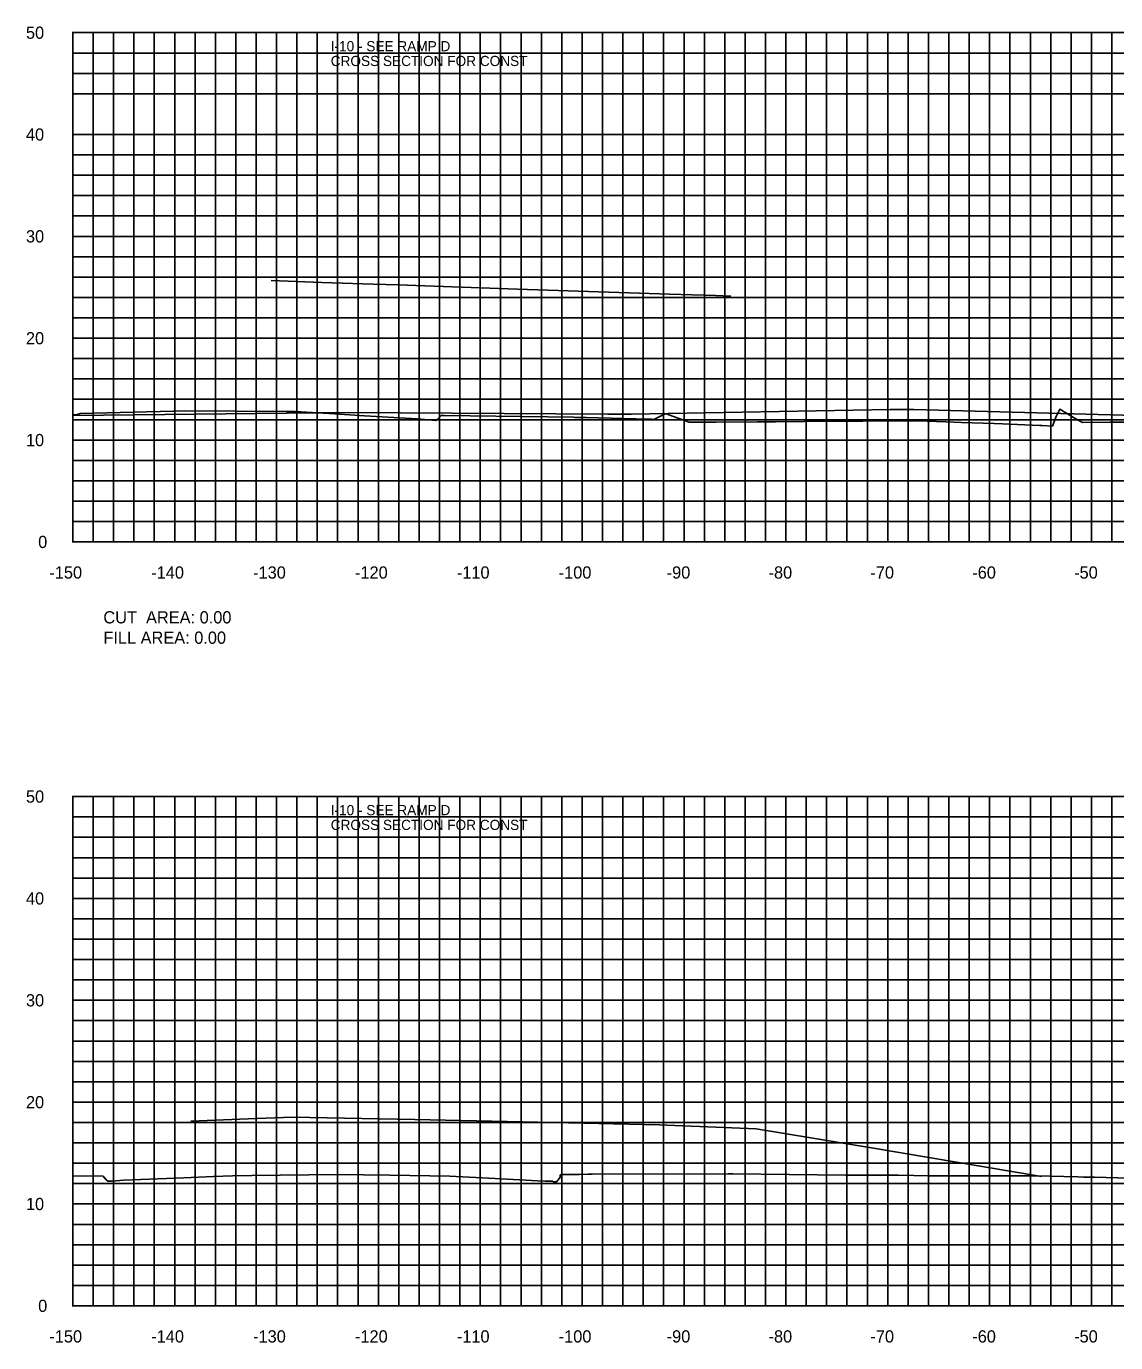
# Model space of a CAD drawing. Extents: x 1800880 to 1818864, y 245271 to 250560.
# Drawn here: x 1809276.4 to 1809383.4, y 250095.8 to 250225 of the extents above; entities that cross this region are included whole.
import ezdxf

# ---------------------------------------------------------------- set-up
doc = ezdxf.new("R2010")
doc.units = 0
for name, color, linetype in [('33', 7, 'Continuous'), ('CL-CNST', 7, 'Continuous'), ('DESIGN - DRAINAGE - Bridges', 7, 'Continuous'), ('DRAINAGETXT', 7, 'Continuous'), ('EPTEXT', 7, 'Continuous'), ('Level 46', 7, 'Continuous'), ('Level 62', 7, 'Continuous')]:
    doc.layers.add(name, color=color, linetype=linetype)

msp = doc.modelspace()

# ---------------------------------------------------------------- linework, layer by layer
at = {"layer": 'CL-CNST'}
for points in [[(1809281, 250186.91), (1809281.03, 250186.91), (1809281.43, 250186.95), (1809281.72, 250187.03), (1809290.89, 250187.26), (1809292.01, 250187.3), (1809301.95, 250187.24), (1809302.83, 250187.25), (1809306.7, 250187), (1809309.64, 250186.81), (1809314.81, 250186.5), (1809316.62, 250186.34), (1809316.65, 250186.33), (1809317.15, 250186.83), (1809317.16, 250186.84), (1809317.17, 250186.85), (1809317.44, 250186.85), (1809330.14, 250186.67), (1809330.3, 250186.66), (1809331.4, 250186.65), (1809337.52, 250186.48), (1809337.61, 250186.48), (1809337.83, 250186.47), (1809338.04, 250186.45), (1809339.14, 250187), (1809339.28, 250187), (1809339.5, 250186.92), (1809341.5, 250186.18), (1809343.62, 250186.19), (1809344.17, 250186.19), (1809348.22, 250186.22), (1809348.95, 250186.22), (1809349.97, 250186.23), (1809352.83, 250186.24), (1809355.76, 250186.27), (1809357.23, 250186.27), (1809357.44, 250186.28), (1809358.55, 250186.29), (1809361.94, 250186.31), (1809362.05, 250186.31), (1809362.37, 250186.31), (1809363.96, 250186.32), (1809366.72, 250186.23), (1809368.25, 250186.17), (1809371.44, 250186.05), (1809372.27, 250186.02), (1809375.92, 250185.87), (1809376.15, 250185.86), (1809377.17, 250185.81), (1809377.49, 250186.69), (1809377.89, 250187.45), (1809379.23, 250186.64), (1809380.11, 250186.17), (1809382.81, 250186.18), (1809384.54, 250186.19)], [(1809281, 250112.2), (1809283.97, 250112.17), (1809284.27, 250111.81), (1809284.43, 250111.66), (1809284.85, 250111.68), (1809285.97, 250111.78), (1809291.91, 250112.01), (1809294.8, 250112.13), (1809296.67, 250112.21), (1809298.59, 250112.23), (1809306.96, 250112.32), (1809312.12, 250112.26), (1809318.01, 250112.15), (1809322.47, 250111.93), (1809326.63, 250111.71), (1809327.37, 250111.68), (1809327.48, 250111.67), (1809327.5, 250111.67), (1809327.74, 250111.67), (1809328, 250111.67), (1809328.02, 250111.67), (1809328.1, 250111.67), (1809328.2, 250111.59), (1809328.33, 250111.62), (1809328.49, 250111.62), (1809328.68, 250111.82), (1809328.85, 250112.08), (1809328.85, 250112.28), (1809329.03, 250112.32), (1809329.04, 250112.32), (1809329.33, 250112.33), (1809330.19, 250112.33), (1809330.65, 250112.33), (1809330.68, 250112.33), (1809330.69, 250112.33), (1809330.69, 250112.33), (1809330.71, 250112.33), (1809331.56, 250112.36), (1809331.97, 250112.36), (1809332, 250112.36), (1809345.32, 250112.38), (1809345.56, 250112.38), (1809345.8, 250112.38), (1809356.87, 250112.27), (1809361.5, 250112.25), (1809361.63, 250112.25), (1809362.01, 250112.25), (1809365.11, 250112.18), (1809375.03, 250112.18), (1809375.09, 250112.18), (1809375.54, 250112.18), (1809379.65, 250112.09), (1809380.22, 250112.08), (1809381.31, 250112.05), (1809387.07, 250111.89)]]:
    msp.add_lwpolyline(points, dxfattribs=at)
at = {"layer": 'DESIGN - DRAINAGE - Bridges'}
for p, q in [((1809280.94, 250224.43), (1809281, 250224.43)), ((1809281, 250174.43), (1809281, 250224.43)), ((1809280.94, 250214.43), (1809281, 250214.43)), ((1809280.94, 250204.43), (1809281, 250204.43)), ((1809280.94, 250194.43), (1809281, 250194.43)), ((1809280.94, 250184.43), (1809281, 250184.43)), ((1809280.94, 250174.43), (1809281, 250174.43)), ((1809281, 250174.43), (1809581, 250174.43)), ((1809281, 250174.37), (1809281, 250174.43)), ((1809291, 250174.37), (1809291, 250174.43)), ((1809301, 250174.37), (1809301, 250174.43)), ((1809311, 250174.37), (1809311, 250174.43)), ((1809321, 250174.37), (1809321, 250174.43)), ((1809331, 250174.37), (1809331, 250174.43)), ((1809341, 250174.37), (1809341, 250174.43)), ((1809351, 250174.37), (1809351, 250174.43)), ((1809361, 250174.37), (1809361, 250174.43)), ((1809371, 250174.37), (1809371, 250174.43)), ((1809381, 250174.37), (1809381, 250174.43)), ((1809280.94, 250149.43), (1809281, 250149.43)), ((1809281, 250099.43), (1809281, 250149.43)), ((1809280.94, 250139.43), (1809281, 250139.43)), ((1809280.94, 250129.43), (1809281, 250129.43)), ((1809280.94, 250119.43), (1809281, 250119.43)), ((1809280.94, 250109.43), (1809281, 250109.43)), ((1809280.94, 250099.43), (1809281, 250099.43)), ((1809281, 250099.43), (1809581, 250099.43)), ((1809281, 250099.37), (1809281, 250099.43)), ((1809291, 250099.37), (1809291, 250099.43)), ((1809301, 250099.37), (1809301, 250099.43)), ((1809311, 250099.37), (1809311, 250099.43)), ((1809321, 250099.37), (1809321, 250099.43)), ((1809331, 250099.37), (1809331, 250099.43)), ((1809341, 250099.37), (1809341, 250099.43)), ((1809351, 250099.37), (1809351, 250099.43)), ((1809361, 250099.37), (1809361, 250099.43)), ((1809371, 250099.37), (1809371, 250099.43)), ((1809381, 250099.37), (1809381, 250099.43))]:
    msp.add_line(p, q, dxfattribs=at)
at = {"layer": 'Level 46'}
for p, q in [((1809281, 250224.43), (1809581, 250224.43)), ((1809281, 250174.43), (1809281, 250224.43)), ((1809283, 250174.43), (1809283, 250224.43)), ((1809285, 250174.43), (1809285, 250224.43)), ((1809287, 250174.43), (1809287, 250224.43)), ((1809289, 250174.43), (1809289, 250224.43)), ((1809291, 250174.43), (1809291, 250224.43)), ((1809293, 250174.43), (1809293, 250224.43)), ((1809295, 250174.43), (1809295, 250224.43)), ((1809297, 250174.43), (1809297, 250224.43)), ((1809299, 250174.43), (1809299, 250224.43)), ((1809301, 250174.43), (1809301, 250224.43)), ((1809303, 250174.43), (1809303, 250224.43)), ((1809305, 250174.43), (1809305, 250224.43)), ((1809307, 250174.43), (1809307, 250224.43)), ((1809309, 250174.43), (1809309, 250224.43)), ((1809311, 250174.43), (1809311, 250224.43)), ((1809313, 250174.43), (1809313, 250224.43)), ((1809315, 250174.43), (1809315, 250224.43)), ((1809317, 250174.43), (1809317, 250224.43)), ((1809319, 250174.43), (1809319, 250224.43)), ((1809321, 250174.43), (1809321, 250224.43)), ((1809323, 250174.43), (1809323, 250224.43)), ((1809325, 250174.43), (1809325, 250224.43)), ((1809327, 250174.43), (1809327, 250224.43)), ((1809329, 250174.43), (1809329, 250224.43)), ((1809331, 250174.43), (1809331, 250224.43)), ((1809333, 250174.43), (1809333, 250224.43)), ((1809335, 250174.43), (1809335, 250224.43)), ((1809337, 250174.43), (1809337, 250224.43)), ((1809339, 250174.43), (1809339, 250224.43)), ((1809341, 250174.43), (1809341, 250224.43)), ((1809343, 250174.43), (1809343, 250224.43)), ((1809345, 250174.43), (1809345, 250224.43)), ((1809347, 250174.43), (1809347, 250224.43)), ((1809349, 250174.43), (1809349, 250224.43)), ((1809351, 250174.43), (1809351, 250224.43)), ((1809353, 250174.43), (1809353, 250224.43)), ((1809355, 250174.43), (1809355, 250224.43)), ((1809357, 250174.43), (1809357, 250224.43)), ((1809359, 250174.43), (1809359, 250224.43)), ((1809361, 250174.43), (1809361, 250224.43)), ((1809363, 250174.43), (1809363, 250224.43)), ((1809365, 250174.43), (1809365, 250224.43)), ((1809367, 250174.43), (1809367, 250224.43)), ((1809369, 250174.43), (1809369, 250224.43)), ((1809371, 250174.43), (1809371, 250224.43)), ((1809373, 250174.43), (1809373, 250224.43)), ((1809375, 250174.43), (1809375, 250224.43)), ((1809377, 250174.43), (1809377, 250224.43)), ((1809379, 250174.43), (1809379, 250224.43)), ((1809381, 250174.43), (1809381, 250224.43)), ((1809383, 250174.43), (1809383, 250224.43)), ((1809281, 250222.43), (1809581, 250222.43)), ((1809281, 250220.43), (1809581, 250220.43)), ((1809281, 250218.43), (1809581, 250218.43)), ((1809281, 250214.43), (1809581, 250214.43)), ((1809281, 250212.43), (1809581, 250212.43)), ((1809281, 250210.43), (1809581, 250210.43)), ((1809281, 250208.43), (1809581, 250208.43)), ((1809281, 250206.43), (1809581, 250206.43)), ((1809281, 250204.43), (1809581, 250204.43)), ((1809281, 250202.43), (1809581, 250202.43)), ((1809281, 250200.43), (1809581, 250200.43)), ((1809281, 250198.43), (1809581, 250198.43)), ((1809281, 250196.43), (1809581, 250196.43)), ((1809281, 250194.43), (1809581, 250194.43)), ((1809281, 250192.43), (1809581, 250192.43)), ((1809281, 250190.43), (1809581, 250190.43)), ((1809281, 250188.43), (1809581, 250188.43)), ((1809281, 250186.43), (1809581, 250186.43)), ((1809281, 250184.43), (1809581, 250184.43)), ((1809281, 250182.43), (1809581, 250182.43)), ((1809281, 250180.43), (1809581, 250180.43)), ((1809281, 250178.43), (1809581, 250178.43)), ((1809281, 250176.43), (1809581, 250176.43)), ((1809281, 250174.43), (1809581, 250174.43)), ((1809281, 250149.43), (1809581, 250149.43)), ((1809281, 250099.43), (1809281, 250149.43)), ((1809283, 250099.43), (1809283, 250149.43)), ((1809285, 250099.43), (1809285, 250149.43)), ((1809287, 250099.43), (1809287, 250149.43)), ((1809289, 250099.43), (1809289, 250149.43)), ((1809291, 250099.43), (1809291, 250149.43)), ((1809293, 250099.43), (1809293, 250149.43)), ((1809295, 250099.43), (1809295, 250149.43)), ((1809297, 250099.43), (1809297, 250149.43)), ((1809299, 250099.43), (1809299, 250149.43)), ((1809301, 250099.43), (1809301, 250149.43)), ((1809303, 250099.43), (1809303, 250149.43)), ((1809305, 250099.43), (1809305, 250149.43)), ((1809307, 250099.43), (1809307, 250149.43)), ((1809309, 250099.43), (1809309, 250149.43)), ((1809311, 250099.43), (1809311, 250149.43)), ((1809313, 250099.43), (1809313, 250149.43)), ((1809315, 250099.43), (1809315, 250149.43)), ((1809317, 250099.43), (1809317, 250149.43)), ((1809319, 250099.43), (1809319, 250149.43)), ((1809321, 250099.43), (1809321, 250149.43)), ((1809323, 250099.43), (1809323, 250149.43)), ((1809325, 250099.43), (1809325, 250149.43)), ((1809327, 250099.43), (1809327, 250149.43)), ((1809329, 250099.43), (1809329, 250149.43)), ((1809331, 250099.43), (1809331, 250149.43)), ((1809333, 250099.43), (1809333, 250149.43)), ((1809335, 250099.43), (1809335, 250149.43)), ((1809337, 250099.43), (1809337, 250149.43)), ((1809339, 250099.43), (1809339, 250149.43)), ((1809341, 250099.43), (1809341, 250149.43)), ((1809343, 250099.43), (1809343, 250149.43)), ((1809345, 250099.43), (1809345, 250149.43)), ((1809347, 250099.43), (1809347, 250149.43)), ((1809349, 250099.43), (1809349, 250149.43)), ((1809351, 250099.43), (1809351, 250149.43)), ((1809353, 250099.43), (1809353, 250149.43)), ((1809355, 250099.43), (1809355, 250149.43)), ((1809357, 250099.43), (1809357, 250149.43)), ((1809359, 250099.43), (1809359, 250149.43)), ((1809361, 250099.43), (1809361, 250149.43)), ((1809363, 250099.43), (1809363, 250149.43)), ((1809365, 250099.43), (1809365, 250149.43)), ((1809367, 250099.43), (1809367, 250149.43)), ((1809369, 250099.43), (1809369, 250149.43)), ((1809371, 250099.43), (1809371, 250149.43)), ((1809373, 250099.43), (1809373, 250149.43)), ((1809375, 250099.43), (1809375, 250149.43)), ((1809377, 250099.43), (1809377, 250149.43)), ((1809379, 250099.43), (1809379, 250149.43)), ((1809381, 250099.43), (1809381, 250149.43)), ((1809383, 250099.43), (1809383, 250149.43)), ((1809281, 250147.43), (1809581, 250147.43)), ((1809281, 250145.43), (1809581, 250145.43)), ((1809281, 250143.43), (1809581, 250143.43)), ((1809281, 250141.43), (1809581, 250141.43)), ((1809281, 250139.43), (1809581, 250139.43)), ((1809281, 250137.43), (1809581, 250137.43)), ((1809281, 250135.43), (1809581, 250135.43)), ((1809281, 250133.43), (1809581, 250133.43)), ((1809281, 250131.43), (1809581, 250131.43)), ((1809281, 250129.43), (1809581, 250129.43)), ((1809281, 250127.43), (1809581, 250127.43)), ((1809281, 250125.43), (1809581, 250125.43)), ((1809281, 250123.43), (1809581, 250123.43)), ((1809281, 250121.43), (1809581, 250121.43)), ((1809281, 250119.43), (1809581, 250119.43)), ((1809281, 250117.43), (1809581, 250117.43)), ((1809281, 250115.43), (1809581, 250115.43)), ((1809281, 250113.43), (1809581, 250113.43)), ((1809281, 250111.43), (1809581, 250111.43)), ((1809281, 250109.43), (1809581, 250109.43)), ((1809281, 250107.43), (1809581, 250107.43)), ((1809281, 250105.43), (1809581, 250105.43)), ((1809281, 250103.43), (1809581, 250103.43)), ((1809281, 250101.43), (1809581, 250101.43)), ((1809281, 250099.43), (1809581, 250099.43))]:
    msp.add_line(p, q, dxfattribs=at)
at = {"layer": 'Level 62'}
for points in [[(1809300.46, 250200.08), (1809305.44, 250199.91), (1809310.5, 250199.74), (1809312.93, 250199.66), (1809315.57, 250199.57), (1809324.66, 250199.26), (1809339.59, 250198.76), (1809344.08, 250198.61), (1809345.59, 250198.56)], [(1809281, 250186.85), (1809308.05, 250187.14), (1809333.53, 250186.97), (1809335.81, 250186.98), (1809361.25, 250187.42), (1809363.56, 250187.43), (1809388.88, 250186.74), (1809389.98, 250186.75)], [(1809292.57, 250117.55), (1809298.22, 250117.78), (1809302.57, 250117.95), (1809309.36, 250117.82), (1809314.57, 250117.72), (1809328.18, 250117.42), (1809338.57, 250117.19), (1809340.85, 250117.1), (1809342.57, 250117.03), (1809345.7, 250116.91), (1809348.07, 250116.81), (1809359.59, 250114.9), (1809376.1, 250112.14)]]:
    msp.add_lwpolyline(points, dxfattribs=at)

# ---------------------------------------------------------------- texts
for s, p in [('-150', (1809278.7, 250170.83)), ('-140', (1809288.7, 250170.83)), ('-130', (1809298.7, 250170.83)), ('-120', (1809308.7, 250170.83)), ('-110', (1809318.7, 250170.83)), ('-100', (1809328.7, 250170.83)), ('-90', (1809339.3, 250170.83)), ('-80', (1809349.3, 250170.83)), ('-70', (1809359.3, 250170.83)), ('-60', (1809369.3, 250170.83)), ('-50', (1809379.3, 250170.83)), ('-150', (1809278.7, 250095.83)), ('-140', (1809288.7, 250095.83)), ('-130', (1809298.7, 250095.83)), ('-120', (1809308.7, 250095.83)), ('-110', (1809318.7, 250095.83)), ('-100', (1809328.7, 250095.83)), ('-90', (1809339.3, 250095.83)), ('-80', (1809349.3, 250095.83)), ('-70', (1809359.3, 250095.83)), ('-60', (1809369.3, 250095.83)), ('-50', (1809379.3, 250095.83))]:
    msp.add_text(s, height=1.2).set_placement(p)
at = {"layer": '33'}
for s, p in [('50', (1809276.4, 250223.83)), ('40', (1809276.4, 250213.83)), ('30', (1809276.4, 250203.83)), ('20', (1809276.4, 250193.83)), ('10', (1809276.4, 250183.83)), ('0', (1809277.6, 250173.83)), ('50', (1809276.4, 250148.83)), ('40', (1809276.4, 250138.83)), ('30', (1809276.4, 250128.83)), ('20', (1809276.4, 250118.83)), ('10', (1809276.4, 250108.83)), ('0', (1809277.6, 250098.83))]:
    msp.add_text(s, height=1.2, dxfattribs=at).set_placement(p)
at = {"layer": 'DESIGN - DRAINAGE - Bridges'}
for p in [(1809281, 250174.43), (1809281, 250099.43)]:
    msp.add_text('-', height=0.0001, dxfattribs=at).set_placement(p)
at = {"layer": 'DRAINAGETXT'}
for s, p in [('CUT  AREA: 0.00', (1809284, 250166.43)), ('FILL AREA: 0.00', (1809284, 250164.43))]:
    msp.add_text(s, height=1.2, dxfattribs=at).set_placement(p)
at = {"layer": 'EPTEXT'}
for s, p in [('I-10 - SEE RAMP D', (1809306.32, 250222.6)), ('CROSS SECTION FOR CONST ', (1809306.32, 250221.15)), ('I-10 - SEE RAMP D', (1809306.32, 250147.6)), ('CROSS SECTION FOR CONST ', (1809306.32, 250146.15))]:
    msp.add_text(s, height=1, dxfattribs=at).set_placement(p)

doc.saveas('drawing.dxf')
